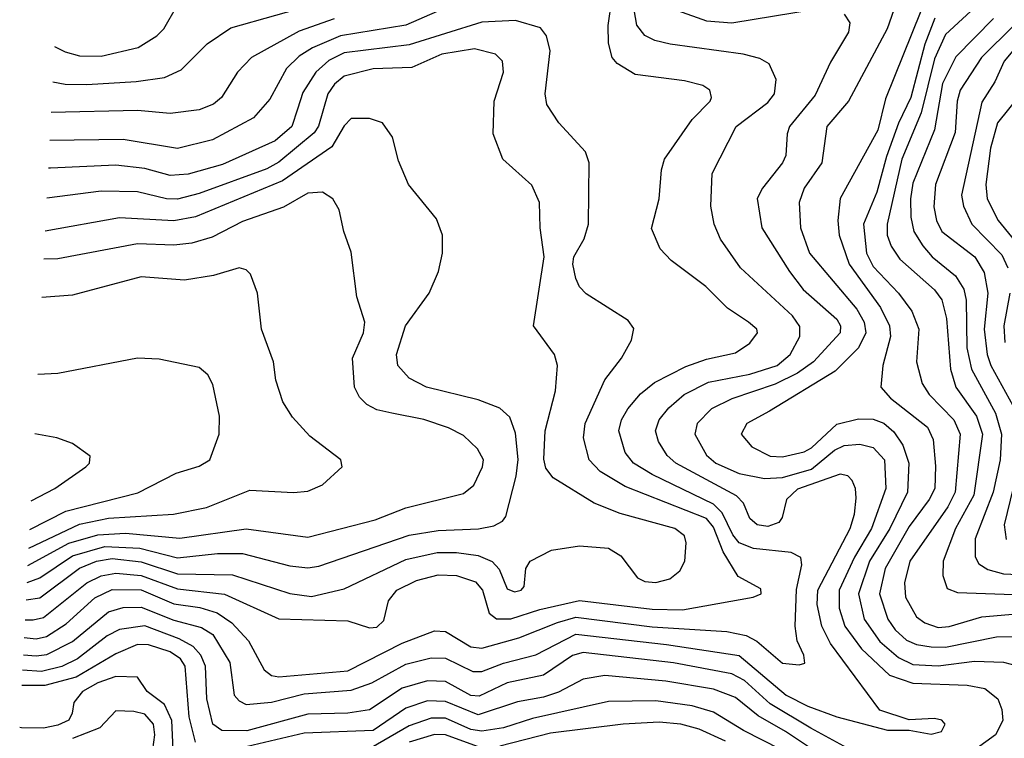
# Model space of a CAD drawing. Extents: x 1173029 to 1307123, y 522559 to 678521.
# Tile 526 of 623: x 1199380 to 1202097, y 666536 to 668520. Entities that reach past the tile are written whole.
import ezdxf

# ---------------------------------------------------------------- set-up
doc = ezdxf.new("R2010")
doc.units = 0

msp = doc.modelspace()

# ---------------------------------------------------------------- linework, layer by layer
at = {"layer": '0CON10XD'}
for points in [[(1199471.2, 668347.9), (1199505, 668341.7), (1199565, 668341), (1199700.8, 668349.2), (1199779.5, 668360.5), (1199825, 668381.1), (1199896.7, 668453.3), (1199962.3, 668497.7), (1200335, 668602.8)], [(1199392.4, 666813.8), (1199425, 666810.7), (1199453.6, 666816.4), (1199508.4, 666851.6), (1199586.8, 666923.2), (1199635, 666946.7), (1199715, 666945.3), (1199805, 666906.9), (1199876.6, 666896.6), (1199925, 666882.2), (1199965.2, 666855), (1200011.4, 666805), (1200054.6, 666724.6), (1200075, 666709), (1200095, 666705.2), (1200285, 666722), (1200435, 666798.4), (1200525, 666832.5), (1200555, 666830.8), (1200625, 666788.6), (1200654.8, 666784.8), (1200757.1, 666812.9), (1200864.2, 666855.8), (1200915, 666869.8), (1201125, 666843.5), (1201331.1, 666831.1), (1201385, 666819.4), (1201413.9, 666803.9), (1201485, 666743.5), (1201531.4, 666738.6), (1201546.5, 666743.5), (1201544.3, 666765), (1201525.3, 666805.3), (1201520, 666845), (1201523.3, 666946.7), (1201538.8, 667015), (1201535.3, 667035.3), (1201509, 667049), (1201405, 667059.7), (1201365.5, 667075.5), (1201347.7, 667097.7), (1201318.3, 667158.3), (1201295, 667182.6), (1201125, 667264.2), (1201074.1, 667295), (1201051.1, 667325), (1201033.7, 667385), (1201041.1, 667415), (1201058.1, 667445), (1201093.1, 667486.9), (1201132, 667518), (1201217.8, 667562.2), (1201275, 667582.5), (1201355, 667600), (1201395, 667626.5), (1201416.5, 667655), (1201414.4, 667665), (1201391.1, 667685), (1201333.3, 667723.3), (1201273, 667783), (1201177.8, 667855), (1201147.6, 667887.6), (1201123.7, 667943.7), (1201144.5, 668025), (1201150.9, 668105), (1201159.1, 668135), (1201235.7, 668244.3), (1201285.4, 668295), (1201289.1, 668305), (1201284.3, 668325), (1201265, 668337.9), (1201215, 668351.2), (1201078.5, 668368.5), (1201028.5, 668398.5), (1201014.5, 668415), (1201004.7, 668454.7), (1201003.5, 668503.5), (1201013.7, 668575)], [(1200618.8, 668581.2), (1200445.4, 668504.6), (1200265, 668474.9), (1200187.5, 668442.5), (1200151.1, 668418.9), (1200115.7, 668385), (1200070.1, 668299.9), (1200025, 668249.2), (1199912, 668188), (1199815, 668164.3), (1199665, 668189.4), (1199462.9, 668186.4)], [(1201805.4, 668585), (1201773.8, 668495), (1201666.9, 668295), (1201607.6, 668225), (1201593.3, 668125), (1201544.8, 668055), (1201531.2, 668015), (1201534.3, 667945), (1201560, 667875), (1201690.6, 667720.6), (1201710.5, 667685), (1201715.5, 667655), (1201695, 667613.7), (1201630.4, 667549.6), (1201449.2, 667439.2), (1201386.2, 667405), (1201370.8, 667375), (1201400.4, 667340.4), (1201451.2, 667315), (1201485, 667313), (1201545, 667326.5), (1201565, 667338), (1201635, 667402.7), (1201695, 667418.1), (1201735, 667417), (1201765, 667406), (1201792.2, 667382.2), (1201817.6, 667345), (1201833.5, 667295), (1201830, 667215), (1201781.6, 667115), (1201725, 667024.7), (1201694.6, 666935), (1201710.5, 666865), (1201753.3, 666803.3), (1201805, 666758.9), (1201845, 666739.9), (1201915, 666735.9), (1202015, 666748.5), (1202095, 666745.6), (1202136.9, 666735)], [(1199390, 666765.8), (1199425, 666763.3), (1199455, 666767.1), (1199525, 666802.7), (1199625, 666884.8), (1199665, 666897.1), (1199715, 666898.1), (1199805, 666861.7), (1199881.9, 666841.9), (1199912.6, 666822.6), (1199960, 666745), (1199971.8, 666655), (1199985, 666638.8), (1200005, 666629.3), (1200075, 666635.8), (1200165, 666658.9), (1200295, 666668.4), (1200351.4, 666688.6), (1200445, 666740.8), (1200515, 666758.1), (1200555, 666756.6), (1200630.5, 666720.5), (1200655, 666720.2), (1200715, 666743.4), (1200803.9, 666766.1), (1200915, 666822.9), (1201165.1, 666794.9), (1201365, 666764), (1201495, 666655.2), (1201555, 666624.3), (1201635, 666594.8), (1201775, 666558.1), (1201835, 666558), (1201895, 666546.9), (1201923.8, 666555), (1201934, 666575), (1201925, 666585.5), (1201905, 666590.5), (1201835, 666586.9), (1201753.6, 666613.6), (1201617.9, 666797.9), (1201593.5, 666845), (1201580.4, 666905), (1201582.4, 666945), (1201671.8, 667115), (1201684.1, 667155), (1201688.6, 667198.6), (1201686.8, 667225), (1201677.4, 667247.4), (1201665, 667260.4), (1201644.6, 667264.6), (1201526.1, 667223.9), (1201495.7, 667195), (1201483.8, 667145), (1201475, 667131.8), (1201445, 667120.8), (1201415, 667124.7), (1201395, 667142.2), (1201377.7, 667185), (1201358, 667205), (1201190.3, 667295), (1201166.5, 667316.5), (1201142.7, 667355), (1201134.8, 667385), (1201144.8, 667415), (1201171.4, 667448.6), (1201213.4, 667485), (1201281.1, 667518.9), (1201395, 667541.5), (1201470.6, 667565), (1201506.5, 667595), (1201533, 667645), (1201532.7, 667672.7), (1201512.5, 667702.5), (1201369.2, 667835), (1201313.5, 667913.5), (1201296.7, 667955), (1201287.6, 668005), (1201291.2, 668095), (1201357.2, 668225), (1201445, 668290.7), (1201463.2, 668315), (1201467.7, 668355), (1201448.1, 668398.1), (1201422.7, 668412.7), (1201376.2, 668425), (1201175, 668452.6), (1201132.6, 668462.6), (1201105, 668476.5), (1201083.4, 668505), (1201072.6, 668562.6)], [(1199476.2, 668445.8), (1199505, 668430.6), (1199545, 668419.7), (1199605, 668418.8), (1199707, 668443), (1199758.2, 668475), (1199777.1, 668495), (1199813, 668557)], [(1201195, 668544.7), (1201275, 668516.7), (1201345, 668511), (1201575, 668548.7)], [(1202028.5, 668565), (1201935, 668478.9), (1201905, 668412), (1201867.7, 668262.3), (1201814.4, 668135), (1201774.2, 667955), (1201774, 667925), (1201785, 667894.5), (1201808.5, 667858.5), (1201905, 667773.6), (1201925, 667746.2), (1201937.4, 667695), (1201948.8, 667555), (1201963.8, 667505), (1202020.3, 667425), (1202036.8, 667375), (1202013, 667207), (1201962.2, 667115), (1201928.9, 667025), (1201928, 666985), (1201939.6, 666949.6), (1201968.2, 666938.2), (1202122.4, 666932.4)], [(1200247.7, 668522.3), (1200151.5, 668488.5), (1200019.2, 668415), (1199980.8, 668375), (1199936.7, 668305), (1199915, 668286.8), (1199875, 668270.5), (1199795, 668261.2), (1199705, 668269.1), (1199466.9, 668264)], [(1201655.2, 668535.2), (1201670.7, 668510.7), (1201667.1, 668485), (1201617.2, 668402.8), (1201575, 668311.2), (1201504.7, 668225), (1201497.6, 668205), (1201494.7, 668145), (1201485.2, 668124.8), (1201430, 668055), (1201415, 668026.2), (1201427.8, 667945), (1201504.3, 667824.3), (1201542.5, 667775), (1201635, 667692.7), (1201645.2, 667675), (1201644.3, 667655), (1201571, 667575), (1201526.2, 667543.8), (1201465, 667513.1), (1201345, 667473), (1201288.9, 667445), (1201249.7, 667405), (1201242.9, 667375), (1201275, 667317.7), (1201301.2, 667295), (1201365, 667267), (1201435, 667253.3), (1201485, 667256.1), (1201565, 667278.9), (1201628.6, 667331.4), (1201655, 667344.5), (1201698.3, 667348.3), (1201735, 667338.5), (1201766.6, 667305), (1201770.6, 667225), (1201730.8, 667115), (1201683.7, 667036.3), (1201641.5, 666945), (1201641.3, 666895), (1201657, 666845), (1201702.7, 666782.7), (1201780.4, 666710.4), (1201845, 666687.9), (1201995, 666682.8), (1202043.1, 666673.1), (1202079.3, 666645), (1202090.2, 666615), (1202093, 666585), (1202073.1, 666545), (1202003.3, 666495)], [(1201866.5, 668543.5), (1201768.9, 668301.1), (1201748.5, 668215), (1201644, 668026), (1201637.5, 667965), (1201641.9, 667925), (1201668.7, 667845), (1201755.6, 667725), (1201780.7, 667675), (1201782.7, 667645), (1201761.9, 667565), (1201756.8, 667505), (1201782.7, 667475), (1201885, 667394.7), (1201901, 667361), (1201907.3, 667287.3), (1201905.2, 667225), (1201890, 667195), (1201835, 667120.7), (1201768.3, 667005), (1201752.4, 666935), (1201775.9, 666865), (1201795.9, 666835), (1201826.9, 666806.9), (1201854.9, 666794.9), (1201895, 666788.2), (1201935, 666787.8), (1202075.5, 666815.5), (1202187.1, 666817.1)], [(1201905.7, 668524.3), (1201877.6, 668452.4), (1201839.5, 668305), (1201805.6, 668234.4), (1201772.3, 668142.3), (1201745, 668043.6), (1201709, 667955), (1201716.7, 667875), (1201735, 667838), (1201805.2, 667765), (1201842, 667715), (1201861.4, 667665), (1201854.7, 667575), (1201870.6, 667515), (1201890, 667485), (1201957.5, 667415), (1201975.2, 667375), (1201961.6, 667215), (1201941.6, 667175), (1201836.7, 667025), (1201822.1, 666965), (1201824.4, 666925), (1201855, 666870.9), (1201878.2, 666855), (1201915, 666841.4), (1201945, 666844.2), (1202035, 666871.1), (1202130.6, 666879.4)], [(1202067.2, 668522.8), (1201963.2, 668416.8), (1201926.8, 668343.2), (1201904.7, 668215.3), (1201845, 668068.9), (1201837.9, 668025), (1201838.9, 667975), (1201847.8, 667935), (1201872.3, 667895), (1201898.6, 667865), (1201962.4, 667812.4), (1201985.6, 667775.6), (1201991.8, 667745), (1201993.7, 667613.7), (1202006.3, 667555), (1202073.4, 667433.4), (1202089.6, 667375), (1202085.4, 667305), (1202066.8, 667215), (1202016.6, 667086.6), (1202016.5, 667036.5), (1202027.2, 667017.2), (1202051.8, 667001.8), (1202095, 666989.6), (1202195, 666985.6)], [(1199395, 666863.2), (1199416.9, 666863.1), (1199445, 666869.1), (1199564.9, 666965.1), (1199605, 666984.6), (1199645, 666991.8), (1199715, 666985.1), (1199815, 666948.1), (1199945, 666933.9), (1200095, 666865.2), (1200285, 666859.7), (1200345, 666841.1), (1200365, 666842.7), (1200385, 666860.6), (1200397.5, 666915), (1200420.4, 666945), (1200475, 666971.4), (1200535, 666987.1), (1200585, 666985.5), (1200638.1, 666968.1), (1200656.8, 666945), (1200675, 666881.4), (1200696, 666866), (1200735, 666865.8), (1200815, 666891.1), (1200925, 666916.2), (1201125, 666892.6), (1201209.3, 666890.7), (1201404.3, 666925.7), (1201426, 666935), (1201425, 666948), (1201362.9, 666982.9), (1201320.9, 667050.9), (1201295, 667118.7), (1201275, 667142.7), (1201050.7, 667230.7), (1200982.1, 667272.1), (1200951.2, 667305), (1200936.2, 667365), (1200940.5, 667405), (1200994.8, 667525.2), (1201040.6, 667585), (1201068, 667635), (1201075, 667667.5), (1201059.1, 667689.1), (1200943, 667763), (1200925, 667782.5), (1200914.8, 667804.8), (1200906.8, 667845), (1200909.3, 667865), (1200938, 667915), (1200949.2, 667955), (1200951.2, 668125), (1200941.1, 668155), (1200867.8, 668235), (1200835, 668286), (1200830, 668315), (1200843.4, 668433.4), (1200833.5, 668475), (1200817.2, 668497.2), (1200747.8, 668517.8), (1200655, 668513.3), (1200455, 668450.5), (1200275, 668428.5), (1200232.6, 668407.4), (1200197.2, 668375), (1200161.2, 668318.8), (1200146.9, 668273.1), (1200130.9, 668225), (1200085, 668185.5), (1199939.7, 668120.3), (1199845, 668093), (1199795, 668089.8), (1199725, 668109.1), (1199645, 668117.7), (1199465, 668109.6), (1199459, 668110.3)], [(1202124.2, 668505), (1202034.5, 668415), (1201975.5, 668325), (1201967.1, 668295), (1201962, 668208), (1201907.5, 668065), (1201902.7, 668002.7), (1201910.2, 667965), (1201924.8, 667935), (1202015.7, 667865), (1202041.8, 667821.8), (1202051.8, 667765), (1202041.8, 667665), (1202049.5, 667595), (1202059.9, 667565), (1202121, 667455)], [(1199397.8, 666918.1), (1199435, 666923.7), (1199545, 667005.1), (1199592, 667025), (1199635, 667032), (1199715, 667023.4), (1199815, 666989.6), (1199967.1, 666987.1), (1200125.4, 666935.4), (1200185, 666927), (1200275, 666948.3), (1200445, 667029.7), (1200531.5, 667048.5), (1200585, 667049.1), (1200645, 667040.7), (1200683.9, 667023.9), (1200702.9, 667002.9), (1200725, 666948.5), (1200745, 666940), (1200764.2, 666945), (1200772.2, 666955), (1200776.4, 667005), (1200788.2, 667025), (1200847.5, 667055), (1200925, 667067.3), (1201005, 667061.1), (1201039.2, 667039.2), (1201085, 666979.1), (1201105, 666969.1), (1201135, 666965.5), (1201173.9, 666976.1), (1201201.9, 666998.1), (1201215.4, 667025), (1201219.6, 667075), (1201214.6, 667095), (1201187.8, 667115), (1201036.8, 667156.8), (1200964.8, 667184.8), (1200852.2, 667255), (1200831.7, 667281.7), (1200826.2, 667306.2), (1200829.8, 667385), (1200858.7, 667495), (1200863.8, 667565), (1200855.5, 667595), (1200798, 667675), (1200826.8, 667865), (1200816.2, 667945), (1200814.5, 668015), (1200793.3, 668063.3), (1200712.9, 668135), (1200686.9, 668205), (1200689.6, 668295), (1200715.4, 668375), (1200712.1, 668405), (1200693.1, 668425), (1200635, 668439.3), (1200545, 668424.5), (1200462.2, 668387.8), (1200355, 668384), (1200275, 668363.9), (1200248.6, 668341.4), (1200230, 668315), (1200204.2, 668225.8), (1200192.9, 668207.1), (1200095, 668126.4), (1200061.8, 668108.2), (1199875, 668040.3), (1199815, 668024.5), (1199785, 668025.5), (1199705, 668044.1), (1199605, 668045.9), (1199454.7, 668027.2)], [(1202125, 668439.7), (1202097.2, 668405), (1202071.4, 668348.6), (1202035, 668291.9), (1201979, 668035), (1201984.3, 668005), (1202007.5, 667955), (1202090.3, 667870.3), (1202106.9, 667835)], [(1202143.2, 668315), (1202078.8, 668235), (1202059.3, 668165), (1202046.2, 668065), (1202049.8, 668025), (1202080, 667965), (1202154.2, 667875)], [(1199400.2, 666965.8), (1199435, 666978.8), (1199525, 667039.6), (1199615, 667065.1), (1199711.1, 667061.1), (1199815, 667034.1), (1199925.8, 667045.8), (1199995, 667045.8), (1200125, 667012.1), (1200175, 667006), (1200205, 667010.6), (1200455, 667096.2), (1200535, 667109.2), (1200645.6, 667114.4), (1200687.9, 667122.1), (1200712.5, 667135), (1200721.7, 667148.3), (1200750.3, 667259.7), (1200755.5, 667305.5), (1200747.8, 667377.8), (1200732.2, 667422.2), (1200705, 667447.5), (1200645, 667470.6), (1200502.9, 667505), (1200455, 667530.5), (1200423.2, 667565), (1200419.7, 667595), (1200444.1, 667675), (1200510, 667765), (1200535.6, 667825), (1200547.1, 667875), (1200547.1, 667925), (1200529.8, 667969.8), (1200453.1, 668065), (1200425, 668130), (1200408.6, 668195), (1200381.2, 668235), (1200345, 668247.1), (1200295, 668246.7), (1200275, 668226.7), (1200241.4, 668168.6), (1200105, 668074.5), (1199865, 667975.2), (1199805, 667964.3), (1199655, 667972.5), (1199450, 667936.1)], [(1199402.6, 667012.8), (1199515.1, 667074.9), (1199595, 667097.8), (1199671.7, 667101.7), (1199822, 667088), (1200004.4, 667114.4), (1200175, 667091.3), (1200360.8, 667139.2), (1200445, 667172), (1200605, 667212), (1200632.7, 667235), (1200657.3, 667285), (1200660, 667305), (1200643.6, 667335), (1200605, 667372.1), (1200563.2, 667393.2), (1200495.5, 667415.5), (1200406.5, 667433.5), (1200365, 667442.9), (1200337.4, 667457.4), (1200317.4, 667477.4), (1200303.8, 667505), (1200298.1, 667585), (1200328.7, 667655), (1200332.1, 667685), (1200310, 667755), (1200295, 667877.5), (1200274.4, 667935), (1200261.9, 667995), (1200244.3, 668025), (1200215, 668043.8), (1200175, 668040.9), (1200107.9, 668002.1), (1199995, 667962.2), (1199910.8, 667919.2), (1199855, 667903), (1199805, 667897.7), (1199705, 667901), (1199485, 667859.6), (1199446.1, 667858.4)], [(1199405.1, 667060.9), (1199545, 667127.3), (1199625, 667143.5), (1199803.8, 667155), (1199895, 667173.1), (1200015, 667220.4), (1200135.4, 667214.6), (1200175, 667218.1), (1200215, 667235.8), (1200270, 667285), (1200266, 667305), (1200180.2, 667370.2), (1200132.4, 667422.4), (1200105.7, 667465), (1200086.9, 667525), (1200080.5, 667575), (1200046.7, 667665), (1200035.9, 667765), (1200016.8, 667816.8), (1200005, 667829.4), (1199985, 667834.5), (1199915, 667813.2), (1199835, 667800.4), (1199715, 667809.7), (1199525, 667759.4), (1199440.7, 667753.2)], [(1202112.7, 667765), (1202096, 667675), (1202098.7, 667628.7)], [(1199407.7, 667111.8), (1199507.5, 667162.5), (1199706.1, 667213.9), (1199811.9, 667268.1), (1199875, 667287.1), (1199904.4, 667305), (1199930.4, 667375), (1199931.1, 667425), (1199912.6, 667512.6), (1199899.3, 667539.3), (1199875, 667559.2), (1199765, 667582.9), (1199704.6, 667585.4), (1199485, 667542.5), (1199429.7, 667540.5)], [(1199411.8, 667191.1), (1199477.1, 667225), (1199562.5, 667285), (1199572.5, 667295), (1199574, 667315), (1199525, 667350), (1199482.5, 667365), (1199421.3, 667376.7)], [(1202138.1, 667295), (1202097.1, 667125), (1202102.1, 667085)], [(1201745, 666464.8), (1201563.3, 666563.3), (1201451, 666631), (1201379.8, 666695), (1201345, 666713.7), (1201184.2, 666744.2), (1200935, 666772.4), (1200905, 666764.5), (1200825, 666710.3), (1200725, 666688.6), (1200648.2, 666651.8), (1200625, 666654.3), (1200555, 666692.4), (1200505, 666694.6), (1200435, 666673.9), (1200345, 666614.5), (1200285, 666605.5), (1200175, 666602), (1200006.2, 666556.2), (1199937.7, 666557.7), (1199912.4, 666575), (1199896.4, 666645), (1199892.6, 666735), (1199880, 666765), (1199858.8, 666788.8), (1199820.3, 666810.3), (1199725, 666845.9), (1199655, 666836.1), (1199621.3, 666818.7), (1199539.4, 666755), (1199496, 666734), (1199440, 666720), (1199387.8, 666724)], [(1199864.5, 666525), (1199847.6, 666595), (1199836.3, 666735), (1199823.8, 666755), (1199795, 666774.1), (1199735, 666794.1), (1199705, 666794.3), (1199645, 666769.4), (1199535.2, 666704.8), (1199448.7, 666681.3), (1199385.7, 666681.6)], [(1199803.3, 666505), (1199799.6, 666585), (1199779.1, 666629.1), (1199731.2, 666665), (1199705, 666704.3), (1199645, 666706.7), (1199595, 666689.2), (1199552.9, 666665), (1199528.7, 666635), (1199524.6, 666605), (1199515, 666585.5), (1199485, 666571.9), (1199445, 666563.4), (1199384.4, 666564.4), (1199379.7, 666565.6)], [(1201703.3, 666415), (1201493, 666555), (1201417.6, 666597.6), (1201355, 666648.4), (1201295, 666671.1), (1201163.4, 666693.4), (1200995, 666709.3), (1200935, 666698.8), (1200866.9, 666663.1), (1200825, 666649.7), (1200753.7, 666636.3), (1200645, 666600.6), (1200555, 666637.8), (1200505, 666639), (1200445, 666618.6), (1200355, 666556.9), (1200165, 666549.9), (1199915, 666490.8)], [(1201480.5, 666505), (1201377.6, 666557.6), (1201295, 666608.3), (1201235.8, 666625.8), (1201135, 666639.6), (1201005, 666637.8), (1200795, 666590.7), (1200714.9, 666565.1), (1200655, 666555.3), (1200625, 666559.7), (1200555, 666591.6), (1200515, 666591.3), (1200455, 666570), (1200349.9, 666509.9)], [(1199744.2, 666485), (1199753.1, 666545), (1199748.6, 666575), (1199725, 666602), (1199695, 666610), (1199645, 666611.8), (1199600.5, 666565), (1199525.4, 666535)], [(1201327.9, 666527.9), (1201255, 666561.4), (1201204.2, 666575), (1201145, 666580.3), (1201045, 666575.2), (1200845, 666550), (1200705, 666513.7)], [(1200643.5, 666513.5), (1200555, 666545.3), (1200525, 666546), (1200455, 666525.5)]]:
    msp.add_lwpolyline(points, dxfattribs=at)

doc.saveas('drawing.dxf')
